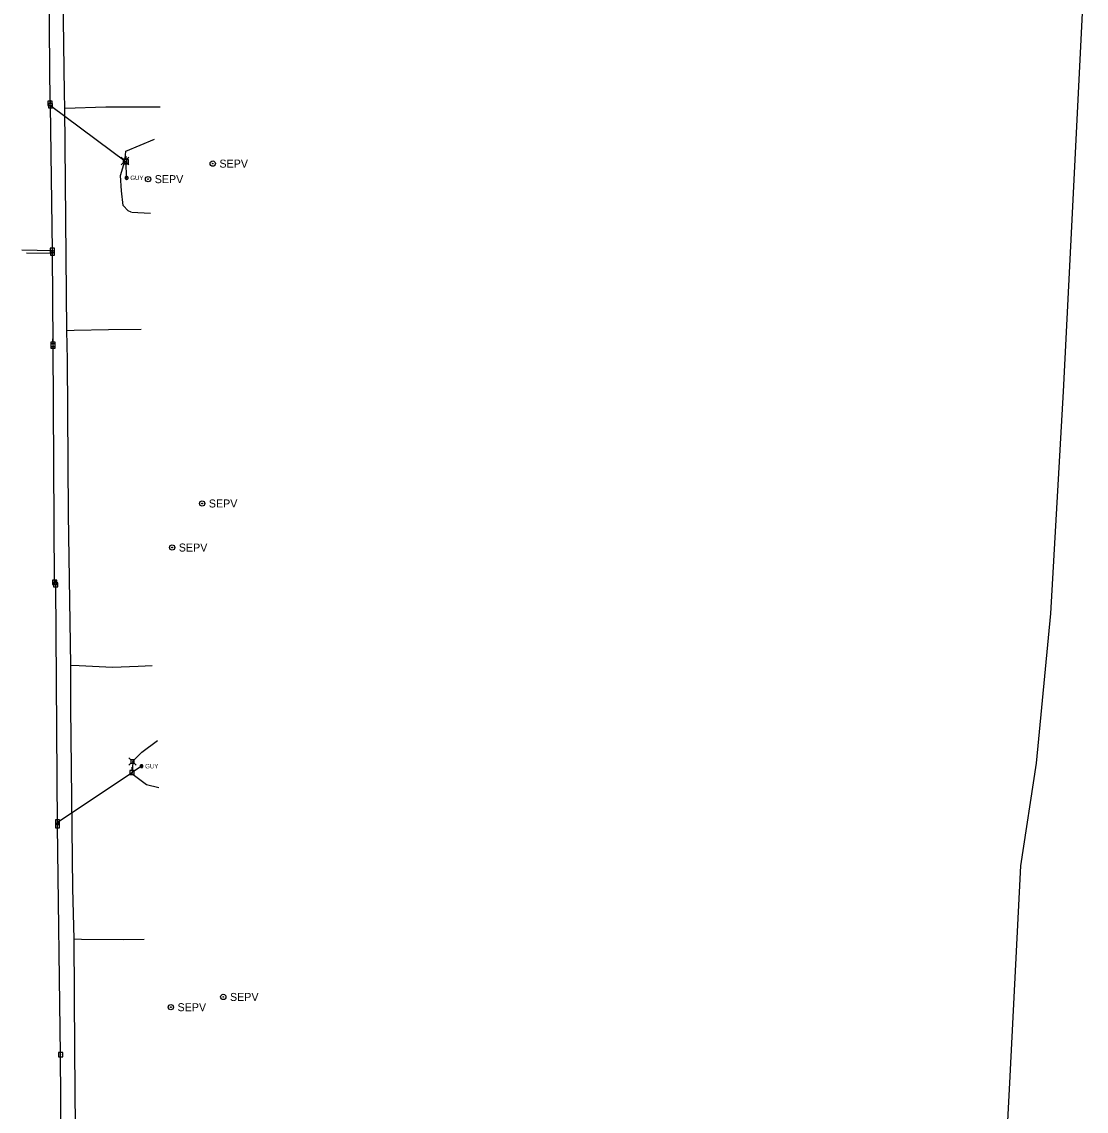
# Model space of a CAD drawing. Extents: x 600849 to 606371, y 330010 to 403088.
# Drawn here: x 601899 to 602830, y 389386 to 390339 of the extents above; entities that cross this region are included whole.
import ezdxf

# ---------------------------------------------------------------- set-up
doc = ezdxf.new("R2010")
doc.units = 0
for name, color, linetype in [('E_MISCPROP_Septic', 7, 'Continuous'), ('E_UTL_AG_Bold', 7, 'Continuous'), ('E_UTL_E_UG', 7, 'Continuous'), ('E_UTL_EGuyWire', 7, 'Continuous'), ('E_UTL_EPowerPole', 7, 'Continuous'), ('E_UTL_FO_UG_QWEST', 7, 'Continuous'), ('E_UTL_G_UG', 7, 'Continuous'), ('E_UTL_Overhead', 7, 'Continuous')]:
    doc.layers.add(name, color=color, linetype=linetype)

msp = doc.modelspace()

# ---------------------------------------------------------------- linework, layer by layer
at = {"layer": 'E_MISCPROP_Septic'}
for centre, radius in [((602065.78, 390214.5), 2.33), ((602065.78, 390214.5), 0.292), ((602009.22, 390200.91), 2.33), ((602009.22, 390200.91), 0.292), ((602056.54, 389917.33), 2.33), ((602056.54, 389917.33), 0.292), ((602030.29, 389878.81), 2.33), ((602030.29, 389878.81), 0.292), ((602075.05, 389485.85), 2.33), ((602075.05, 389485.85), 0.292), ((602029.18, 389476.88), 2.33), ((602029.18, 389476.88), 0.292)]:
    msp.add_circle(centre, radius, dxfattribs=at)
at = {"layer": 'E_UTL_AG_Bold'}
for points in [[(601987.51, 390218.32), (601985.76, 390220.08)], [(601990.61, 390218.32), (601987.51, 390218.32)], [(601987.51, 390218.32), (601987.51, 390215.23)], [(601990.61, 390218.32), (601992.36, 390220.08)], [(601990.61, 390215.23), (601990.61, 390218.32)], [(601987.51, 390215.23), (601985.76, 390213.48)], [(601987.51, 390215.23), (601990.61, 390215.23)], [(601990.61, 390215.23), (601992.36, 390213.48)], [(601994.07, 389693.27), (601992.32, 389695.02)], [(601997.17, 389693.27), (601998.92, 389695.02)], [(601994.07, 389690.17), (601992.32, 389688.42)], [(601997.17, 389693.27), (601994.07, 389693.27)], [(601994.07, 389693.27), (601994.07, 389690.17)], [(601994.07, 389690.17), (601997.17, 389690.17)], [(601997.17, 389690.17), (601997.17, 389693.27)], [(601997.17, 389690.17), (601998.92, 389688.42)]]:
    msp.add_lwpolyline(points, dxfattribs=at)
at = {"layer": 'E_UTL_E_UG'}
for points in [[(601989.06, 390216.78), (601989.48, 390221.81), (601989.82, 390225.42), (602014.9, 390235.82)], [(601994.48, 390172.04), (601991.97, 390173.12), (601987.54, 390177.88), (601985.91, 390190.65), (601985.04, 390204.12), (601989.06, 390216.78)], [(602011.47, 390170.86), (601994.88, 390171.87)], [(601995.62, 389691.72), (601996.07, 389692.22), (602003.82, 389699.84), (602017.5, 389709.96)], [(601995.62, 389691.72), (601995.83, 389690.98), (601995.47, 389682.92), (601995.32, 389682.09)], [(601995.32, 389682.09), (601995.04, 389681.11), (602007.93, 389671.74), (602018.68, 389669.06)]]:
    msp.add_lwpolyline(points, dxfattribs=at)
at = {"layer": 'E_UTL_EGuyWire'}
for p, q in [((601990.5, 390202.03), (601990.2, 390216.15)), ((602003.5, 389687.64), (601995.32, 389682.09))]:
    msp.add_line(p, q, dxfattribs=at)
for points in [[(601991.79, 390202.03), (601991.76, 390202.28), (601991.7, 390202.51), (601991.58, 390202.73), (601991.43, 390202.92), (601991.25, 390203.08), (601991.04, 390203.2), (601990.81, 390203.28), (601990.57, 390203.31), (601990.32, 390203.3), (601990.08, 390203.25), (601989.86, 390203.14), (601989.66, 390203), (601989.5, 390202.83), (601989.36, 390202.62), (601989.27, 390202.39), (601989.23, 390202.15), (601989.23, 390201.91), (601989.27, 390201.67), (601989.36, 390201.44), (601989.5, 390201.24), (601989.66, 390201.06), (601989.86, 390200.92), (601990.08, 390200.82), (601990.32, 390200.76), (601990.57, 390200.75), (601990.81, 390200.79), (601991.04, 390200.87), (601991.25, 390200.99), (601991.43, 390201.15), (601991.58, 390201.34), (601991.7, 390201.56), (601991.76, 390201.79), (601991.79, 390202.03)], [(601990.66, 390202.03), (601990.66, 390202.06), (601990.65, 390202.09), (601990.64, 390202.12), (601990.62, 390202.14), (601990.6, 390202.16), (601990.57, 390202.18), (601990.54, 390202.19), (601990.51, 390202.19), (601990.48, 390202.19), (601990.45, 390202.18), (601990.42, 390202.17), (601990.4, 390202.15), (601990.38, 390202.13), (601990.36, 390202.11), (601990.35, 390202.08), (601990.34, 390202.05), (601990.34, 390202.02), (601990.35, 390201.99), (601990.36, 390201.96), (601990.38, 390201.93), (601990.4, 390201.91), (601990.42, 390201.89), (601990.45, 390201.88), (601990.48, 390201.87), (601990.51, 390201.87), (601990.54, 390201.88), (601990.57, 390201.89), (601990.6, 390201.9), (601990.62, 390201.92), (601990.64, 390201.95), (601990.65, 390201.97), (601990.66, 390202), (601990.66, 390202.03)], [(602004.78, 389687.64), (602004.76, 389687.88), (602004.69, 389688.12), (602004.58, 389688.33), (602004.43, 389688.52), (602004.24, 389688.68), (602004.03, 389688.81), (602003.8, 389688.89), (602003.56, 389688.92), (602003.32, 389688.91), (602003.08, 389688.85), (602002.86, 389688.75), (602002.66, 389688.61), (602002.49, 389688.43), (602002.36, 389688.23), (602002.27, 389688), (602002.22, 389687.76), (602002.22, 389687.52), (602002.27, 389687.28), (602002.36, 389687.05), (602002.49, 389686.85), (602002.66, 389686.67), (602002.86, 389686.53), (602003.08, 389686.43), (602003.32, 389686.37), (602003.56, 389686.36), (602003.8, 389686.39), (602004.03, 389686.47), (602004.24, 389686.59), (602004.43, 389686.75), (602004.58, 389686.94), (602004.69, 389687.16), (602004.76, 389687.4), (602004.78, 389687.64)], [(602003.66, 389687.64), (602003.66, 389687.67), (602003.65, 389687.7), (602003.63, 389687.73), (602003.61, 389687.75), (602003.59, 389687.77), (602003.56, 389687.78), (602003.54, 389687.79), (602003.51, 389687.8), (602003.48, 389687.8), (602003.45, 389687.79), (602003.42, 389687.78), (602003.39, 389687.76), (602003.37, 389687.74), (602003.36, 389687.71), (602003.34, 389687.68), (602003.34, 389687.65), (602003.34, 389687.62), (602003.34, 389687.59), (602003.36, 389687.57), (602003.37, 389687.54), (602003.39, 389687.52), (602003.42, 389687.5), (602003.45, 389687.49), (602003.48, 389687.48), (602003.51, 389687.48), (602003.54, 389687.48), (602003.56, 389687.49), (602003.59, 389687.51), (602003.61, 389687.53), (602003.63, 389687.55), (602003.65, 389687.58), (602003.66, 389687.61), (602003.66, 389687.64)]]:
    msp.add_lwpolyline(points, dxfattribs=at)
at = {"layer": 'E_UTL_EPowerPole'}
for points in [[(601925.42, 390268.98), (601921.74, 390268.98)], [(601921.74, 390268.98), (601921.74, 390265.29)], [(601921.74, 390265.29), (601925.42, 390265.29)], [(601925.75, 390267.08), (601922.06, 390267.08)], [(601922.06, 390267.08), (601922.06, 390263.39)], [(601923.85, 390267.14), (601923.85, 390267.18), (601923.83, 390267.23), (601923.81, 390267.27), (601923.78, 390267.3), (601923.75, 390267.33), (601923.71, 390267.36), (601923.67, 390267.37), (601923.62, 390267.38), (601923.58, 390267.37), (601923.53, 390267.36), (601923.49, 390267.34), (601923.46, 390267.32), (601923.42, 390267.29), (601923.4, 390267.25), (601923.38, 390267.21), (601923.37, 390267.16), (601923.37, 390267.12), (601923.38, 390267.07), (601923.4, 390267.03), (601923.42, 390266.99), (601923.46, 390266.96), (601923.49, 390266.93), (601923.53, 390266.91), (601923.58, 390266.9), (601923.62, 390266.9), (601923.67, 390266.91), (601923.71, 390266.92), (601923.75, 390266.94), (601923.78, 390266.97), (601923.81, 390267.01), (601923.83, 390267.05), (601923.85, 390267.09), (601923.85, 390267.14)], [(601923.58, 390268.98), (601923.58, 390271.89)], [(601924.18, 390265.23), (601924.17, 390265.28), (601924.16, 390265.32), (601924.14, 390265.36), (601924.11, 390265.4), (601924.08, 390265.43), (601924.04, 390265.45), (601924, 390265.47), (601923.95, 390265.47), (601923.91, 390265.47), (601923.86, 390265.46), (601923.82, 390265.44), (601923.78, 390265.41), (601923.75, 390265.38), (601923.73, 390265.34), (601923.71, 390265.3), (601923.7, 390265.26), (601923.7, 390265.21), (601923.71, 390265.17), (601923.73, 390265.13), (601923.75, 390265.09), (601923.78, 390265.05), (601923.82, 390265.03), (601923.86, 390265.01), (601923.91, 390265), (601923.95, 390265), (601924, 390265), (601924.04, 390265.02), (601924.08, 390265.04), (601924.11, 390265.07), (601924.14, 390265.11), (601924.16, 390265.15), (601924.17, 390265.19), (601924.18, 390265.23)], [(601923.91, 390267.08), (601923.91, 390269.99)], [(601925.42, 390265.29), (601925.42, 390268.98)], [(601925.75, 390263.39), (601925.75, 390267.08)], [(601922.06, 390263.39), (601925.75, 390263.39)], [(601992.01, 390217.99), (601988.33, 390217.99)], [(601988.33, 390217.99), (601988.33, 390214.3)], [(601990.17, 390217.99), (601990.17, 390220.9)], [(601992.01, 390214.3), (601992.01, 390217.99)], [(601988.33, 390214.3), (601992.01, 390214.3)], [(601990.44, 390216.15), (601990.44, 390216.19), (601990.42, 390216.24), (601990.4, 390216.28), (601990.37, 390216.31), (601990.34, 390216.34), (601990.3, 390216.37), (601990.26, 390216.38), (601990.21, 390216.39), (601990.17, 390216.39), (601990.12, 390216.37), (601990.08, 390216.36), (601990.04, 390216.33), (601990.01, 390216.3), (601989.99, 390216.26), (601989.97, 390216.22), (601989.96, 390216.17), (601989.96, 390216.13), (601989.97, 390216.08), (601989.99, 390216.04), (601990.01, 390216), (601990.04, 390215.97), (601990.08, 390215.94), (601990.12, 390215.92), (601990.17, 390215.91), (601990.21, 390215.91), (601990.26, 390215.92), (601990.3, 390215.93), (601990.34, 390215.96), (601990.37, 390215.98), (601990.4, 390216.02), (601990.42, 390216.06), (601990.44, 390216.1), (601990.44, 390216.15)], [(601925.6, 390140.51), (601925.6, 390143.42)], [(601927.44, 390140.51), (601923.75, 390140.51)], [(601923.75, 390140.51), (601923.75, 390136.82)], [(601923.75, 390136.82), (601927.44, 390136.82)], [(601927.48, 390138.05), (601923.79, 390138.05)], [(601923.79, 390138.05), (601923.79, 390134.35)], [(601923.79, 390134.35), (601927.48, 390134.35)], [(601925.87, 390138.67), (601925.86, 390138.71), (601925.85, 390138.75), (601925.83, 390138.79), (601925.8, 390138.83), (601925.77, 390138.86), (601925.73, 390138.88), (601925.69, 390138.9), (601925.64, 390138.9), (601925.6, 390138.9), (601925.55, 390138.89), (601925.51, 390138.87), (601925.47, 390138.85), (601925.44, 390138.81), (601925.42, 390138.77), (601925.4, 390138.73), (601925.39, 390138.69), (601925.39, 390138.64), (601925.4, 390138.6), (601925.42, 390138.56), (601925.44, 390138.52), (601925.47, 390138.49), (601925.51, 390138.46), (601925.55, 390138.44), (601925.6, 390138.43), (601925.64, 390138.43), (601925.69, 390138.43), (601925.73, 390138.45), (601925.77, 390138.47), (601925.8, 390138.5), (601925.83, 390138.54), (601925.85, 390138.58), (601925.86, 390138.62), (601925.87, 390138.67)], [(601925.91, 390136.2), (601925.9, 390136.25), (601925.89, 390136.29), (601925.87, 390136.33), (601925.84, 390136.37), (601925.81, 390136.4), (601925.77, 390136.42), (601925.72, 390136.43), (601925.68, 390136.44), (601925.63, 390136.44), (601925.59, 390136.43), (601925.55, 390136.41), (601925.51, 390136.38), (601925.48, 390136.35), (601925.46, 390136.31), (601925.44, 390136.27), (601925.43, 390136.23), (601925.43, 390136.18), (601925.44, 390136.14), (601925.46, 390136.09), (601925.48, 390136.06), (601925.51, 390136.02), (601925.55, 390136), (601925.59, 390135.98), (601925.63, 390135.97), (601925.68, 390135.96), (601925.72, 390135.97), (601925.77, 390135.99), (601925.81, 390136.01), (601925.84, 390136.04), (601925.87, 390136.07), (601925.89, 390136.11), (601925.9, 390136.16), (601925.91, 390136.2)], [(601925.64, 390138.05), (601925.64, 390140.95)], [(601927.44, 390136.82), (601927.44, 390140.51)], [(601927.48, 390134.35), (601927.48, 390138.05)], [(601927.94, 390058.33), (601924.25, 390058.33)], [(601924.25, 390058.33), (601924.25, 390054.63)], [(601928.02, 390056.89), (601924.34, 390056.89)], [(601924.34, 390056.89), (601924.34, 390053.2)], [(601926.37, 390056.48), (601926.36, 390056.53), (601926.35, 390056.57), (601926.33, 390056.61), (601926.3, 390056.65), (601926.27, 390056.68), (601926.23, 390056.7), (601926.19, 390056.71), (601926.14, 390056.72), (601926.1, 390056.72), (601926.05, 390056.71), (601926.01, 390056.69), (601925.97, 390056.66), (601925.94, 390056.63), (601925.92, 390056.59), (601925.9, 390056.55), (601925.89, 390056.51), (601925.89, 390056.46), (601925.9, 390056.42), (601925.92, 390056.37), (601925.94, 390056.34), (601925.97, 390056.3), (601926.01, 390056.28), (601926.05, 390056.26), (601926.1, 390056.25), (601926.14, 390056.24), (601926.19, 390056.25), (601926.23, 390056.27), (601926.27, 390056.29), (601926.3, 390056.32), (601926.33, 390056.35), (601926.35, 390056.39), (601926.36, 390056.44), (601926.37, 390056.48)], [(601926.1, 390058.33), (601926.1, 390061.23)], [(601926.18, 390056.89), (601926.18, 390059.8)], [(601927.94, 390054.63), (601927.94, 390058.33)], [(601928.02, 390053.2), (601928.02, 390056.89)], [(601924.25, 390054.63), (601927.94, 390054.63)], [(601924.34, 390053.2), (601928.02, 390053.2)], [(601926.45, 390055.05), (601926.45, 390055.09), (601926.43, 390055.14), (601926.41, 390055.18), (601926.39, 390055.21), (601926.35, 390055.24), (601926.31, 390055.26), (601926.27, 390055.28), (601926.22, 390055.28), (601926.18, 390055.28), (601926.14, 390055.27), (601926.09, 390055.25), (601926.06, 390055.23), (601926.03, 390055.19), (601926, 390055.16), (601925.98, 390055.11), (601925.98, 390055.07), (601925.98, 390055.02), (601925.98, 390054.98), (601926, 390054.94), (601926.03, 390054.9), (601926.06, 390054.87), (601926.09, 390054.84), (601926.14, 390054.82), (601926.18, 390054.81), (601926.22, 390054.81), (601926.27, 390054.81), (601926.31, 390054.83), (601926.35, 390054.85), (601926.39, 390054.88), (601926.41, 390054.92), (601926.43, 390054.96), (601926.45, 390055), (601926.45, 390055.05)], [(601929.34, 389850.15), (601925.66, 389850.15)], [(601925.66, 389850.15), (601925.66, 389846.46)], [(601925.66, 389846.46), (601929.34, 389846.46)], [(601930.35, 389848), (601926.67, 389848)], [(601926.67, 389848), (601926.67, 389844.31)], [(601927.77, 389848.31), (601927.77, 389848.35), (601927.75, 389848.4), (601927.73, 389848.44), (601927.7, 389848.47), (601927.67, 389848.5), (601927.63, 389848.52), (601927.59, 389848.54), (601927.54, 389848.55), (601927.5, 389848.54), (601927.45, 389848.53), (601927.41, 389848.51), (601927.38, 389848.49), (601927.34, 389848.45), (601927.32, 389848.42), (601927.3, 389848.37), (601927.29, 389848.33), (601927.29, 389848.28), (601927.3, 389848.24), (601927.32, 389848.2), (601927.34, 389848.16), (601927.38, 389848.13), (601927.41, 389848.1), (601927.45, 389848.08), (601927.5, 389848.07), (601927.54, 389848.07), (601927.59, 389848.08), (601927.63, 389848.09), (601927.67, 389848.11), (601927.7, 389848.14), (601927.73, 389848.18), (601927.75, 389848.22), (601927.77, 389848.26), (601927.77, 389848.31)], [(601927.5, 389850.15), (601927.5, 389853.06)], [(601928.78, 389846.16), (601928.78, 389846.2), (601928.76, 389846.25), (601928.74, 389846.29), (601928.71, 389846.32), (601928.68, 389846.35), (601928.64, 389846.38), (601928.6, 389846.39), (601928.55, 389846.4), (601928.51, 389846.39), (601928.46, 389846.38), (601928.42, 389846.37), (601928.39, 389846.34), (601928.35, 389846.31), (601928.33, 389846.27), (601928.31, 389846.23), (601928.3, 389846.18), (601928.3, 389846.14), (601928.31, 389846.09), (601928.33, 389846.05), (601928.35, 389846.01), (601928.39, 389845.98), (601928.42, 389845.95), (601928.46, 389845.93), (601928.51, 389845.92), (601928.55, 389845.92), (601928.6, 389845.93), (601928.64, 389845.94), (601928.68, 389845.96), (601928.71, 389845.99), (601928.74, 389846.03), (601928.76, 389846.07), (601928.78, 389846.11), (601928.78, 389846.16)], [(601928.51, 389848), (601928.51, 389850.91)], [(601929.34, 389846.46), (601929.34, 389850.15)], [(601930.35, 389844.31), (601930.35, 389848)], [(601926.67, 389844.31), (601930.35, 389844.31)], [(601997.13, 389683.93), (601993.44, 389683.93)], [(601993.44, 389683.93), (601993.44, 389680.24)], [(601995.29, 389683.93), (601995.29, 389686.84)], [(601997.13, 389680.24), (601997.13, 389683.93)], [(601993.44, 389680.24), (601997.13, 389680.24)], [(601995.56, 389682.09), (601995.55, 389682.13), (601995.54, 389682.18), (601995.52, 389682.22), (601995.49, 389682.25), (601995.46, 389682.28), (601995.42, 389682.31), (601995.37, 389682.32), (601995.33, 389682.33), (601995.28, 389682.32), (601995.24, 389682.31), (601995.2, 389682.3), (601995.16, 389682.27), (601995.13, 389682.24), (601995.11, 389682.2), (601995.09, 389682.16), (601995.08, 389682.11), (601995.08, 389682.07), (601995.09, 389682.02), (601995.11, 389681.98), (601995.13, 389681.94), (601995.16, 389681.91), (601995.2, 389681.88), (601995.24, 389681.86), (601995.28, 389681.85), (601995.33, 389681.85), (601995.37, 389681.86), (601995.42, 389681.87), (601995.46, 389681.89), (601995.49, 389681.92), (601995.52, 389681.96), (601995.54, 389682), (601995.55, 389682.04), (601995.56, 389682.09)], [(601931.86, 389640.59), (601928.17, 389640.59)], [(601928.17, 389640.59), (601928.17, 389636.9)], [(601928.17, 389636.9), (601931.86, 389636.9)], [(601931.88, 389637.45), (601928.19, 389637.45)], [(601928.19, 389637.45), (601928.19, 389633.76)], [(601930.29, 389638.75), (601930.28, 389638.79), (601930.27, 389638.84), (601930.25, 389638.88), (601930.22, 389638.91), (601930.19, 389638.94), (601930.15, 389638.97), (601930.1, 389638.98), (601930.06, 389638.99), (601930.01, 389638.99), (601929.97, 389638.97), (601929.93, 389638.96), (601929.89, 389638.93), (601929.86, 389638.9), (601929.84, 389638.86), (601929.82, 389638.82), (601929.81, 389638.77), (601929.81, 389638.73), (601929.82, 389638.68), (601929.84, 389638.64), (601929.86, 389638.6), (601929.89, 389638.57), (601929.93, 389638.54), (601929.97, 389638.52), (601930.01, 389638.51), (601930.06, 389638.51), (601930.1, 389638.52), (601930.15, 389638.53), (601930.19, 389638.56), (601930.22, 389638.59), (601930.25, 389638.62), (601930.27, 389638.66), (601930.28, 389638.7), (601930.29, 389638.75)], [(601930.02, 389640.59), (601930.02, 389643.5)], [(601930.04, 389637.45), (601930.04, 389640.36)], [(601931.86, 389636.9), (601931.86, 389640.59)], [(601931.88, 389633.76), (601931.88, 389637.45)], [(601928.19, 389633.76), (601931.88, 389633.76)], [(601930.31, 389635.6), (601930.3, 389635.65), (601930.29, 389635.69), (601930.27, 389635.73), (601930.24, 389635.77), (601930.21, 389635.8), (601930.17, 389635.82), (601930.12, 389635.84), (601930.08, 389635.84), (601930.03, 389635.84), (601929.99, 389635.83), (601929.95, 389635.81), (601929.91, 389635.78), (601929.88, 389635.75), (601929.86, 389635.71), (601929.84, 389635.67), (601929.83, 389635.63), (601929.83, 389635.58), (601929.84, 389635.54), (601929.86, 389635.5), (601929.88, 389635.46), (601929.91, 389635.42), (601929.95, 389635.4), (601929.99, 389635.38), (601930.03, 389635.37), (601930.08, 389635.37), (601930.12, 389635.37), (601930.17, 389635.39), (601930.21, 389635.41), (601930.24, 389635.44), (601930.27, 389635.48), (601930.29, 389635.52), (601930.3, 389635.56), (601930.31, 389635.6)], [(601934.63, 389437.26), (601930.95, 389437.26)], [(601930.95, 389437.26), (601930.95, 389433.57)], [(601932.79, 389437.26), (601932.79, 389440.17)], [(601934.63, 389433.57), (601934.63, 389437.26)], [(601930.95, 389433.57), (601934.63, 389433.57)], [(601933.06, 389435.42), (601933.06, 389435.46), (601933.04, 389435.51), (601933.02, 389435.55), (601932.99, 389435.58), (601932.96, 389435.61), (601932.92, 389435.64), (601932.88, 389435.65), (601932.83, 389435.66), (601932.79, 389435.66), (601932.74, 389435.64), (601932.7, 389435.63), (601932.67, 389435.6), (601932.63, 389435.57), (601932.61, 389435.53), (601932.59, 389435.49), (601932.58, 389435.44), (601932.58, 389435.4), (601932.59, 389435.35), (601932.61, 389435.31), (601932.63, 389435.27), (601932.67, 389435.24), (601932.7, 389435.21), (601932.74, 389435.19), (601932.79, 389435.18), (601932.83, 389435.18), (601932.88, 389435.19), (601932.92, 389435.2), (601932.96, 389435.22), (601932.99, 389435.25), (601933.02, 389435.29), (601933.04, 389435.33), (601933.06, 389435.37), (601933.06, 389435.42)]]:
    msp.add_lwpolyline(points, dxfattribs=at)
at = {"layer": 'E_UTL_FO_UG_QWEST'}
msp.add_lwpolyline([(602654.65, 388311.71), (602699.06, 388453.01), (602722.91, 388541.3), (602720.76, 388624), (602732.48, 388790.56), (602734.48, 388918.36), (602741.3, 389004.71), (602750.33, 389205), (602756.65, 389293.75), (602762.83, 389410.73), (602772.36, 389600.52), (602786.07, 389690.22), (602798.72, 389821), (602809.69, 390015.11), (602817.66, 390171.24), (602829.55, 390410.7)], dxfattribs=at)
at = {"layer": 'E_UTL_G_UG'}
for points in [[(601957.45, 388332.62), (601954.78, 388482.26), (601953.13, 388629.16), (601950.63, 388848.44), (601948.94, 389061.4), (601947.26, 389200.15), (601945.1, 389439.2), (601944.49, 389536.53), (601943.55, 389580.78), (601941.64, 389738.82), (601941.7, 389776.01), (601939.67, 389907.97), (601938.81, 390043.03), (601938.16, 390068.68), (601936.51, 390263.07), (601936.24, 390276.26), (601934.44, 390404.36)], [(601936.51, 390263.07), (601972.42, 390264.08), (602019.82, 390264.3)], [(601938.16, 390068.68), (601944.58, 390068.91), (601974.63, 390069.57), (602003.18, 390069.64)], [(601941.7, 389776.01), (601949.04, 389775.71), (601978.1, 389774.34), (602000.45, 389774.98), (602012.76, 389775.64)], [(601944.49, 389536.53), (601951.17, 389536.34), (601987.77, 389536.06), (602005.84, 389536.26)]]:
    msp.add_lwpolyline(points, dxfattribs=at)
at = {"layer": 'E_UTL_Overhead'}
for points in [[(601923.94, 390265.23), (601923.61, 390267.14), (601922.42, 390396.44)], [(601925.63, 390138.67), (601923.94, 390265.23)], [(601923.94, 390265.23), (601990.2, 390216.15)], [(601898.83, 390138.99), (601925.63, 390138.67)], [(601903.03, 390136.46), (601925.67, 390136.2), (601925.63, 390138.67)], [(601953.53, 387670.89), (601949.39, 387840.25), (601950.69, 387842.63), (601951.95, 387930.26), (601948.47, 388059.26), (601948.33, 388060.67), (601945.47, 388290.32), (601945.41, 388292.15), (601941.26, 388520.59), (601938.19, 388748.98), (601936.15, 388979.91), (601934.3, 389201.38), (601932.82, 389435.42), (601930.07, 389635.6), (601928.54, 389846.16), (601927.53, 389848.31), (601926.21, 390055.05), (601926.13, 390056.48), (601925.67, 390136.2)], [(601930.05, 389638.75), (601995.32, 389682.09)]]:
    msp.add_lwpolyline(points, dxfattribs=at)

# ---------------------------------------------------------------- texts
at = {"layer": 'E_MISCPROP_Septic'}
for p in [(602071.62, 390211), (602015.05, 390197.41), (602062.37, 389913.83), (602036.12, 389875.31), (602080.88, 389482.35), (602035.02, 389473.38)]:
    msp.add_text('SEPV', height=7, dxfattribs=at).set_placement(p)
at = {"layer": 'E_UTL_EGuyWire'}
for p in [(601993.71, 390200.11), (602006.71, 389685.71)]:
    msp.add_text('GUY', height=3.85, dxfattribs=at).set_placement(p)

doc.saveas('drawing.dxf')
